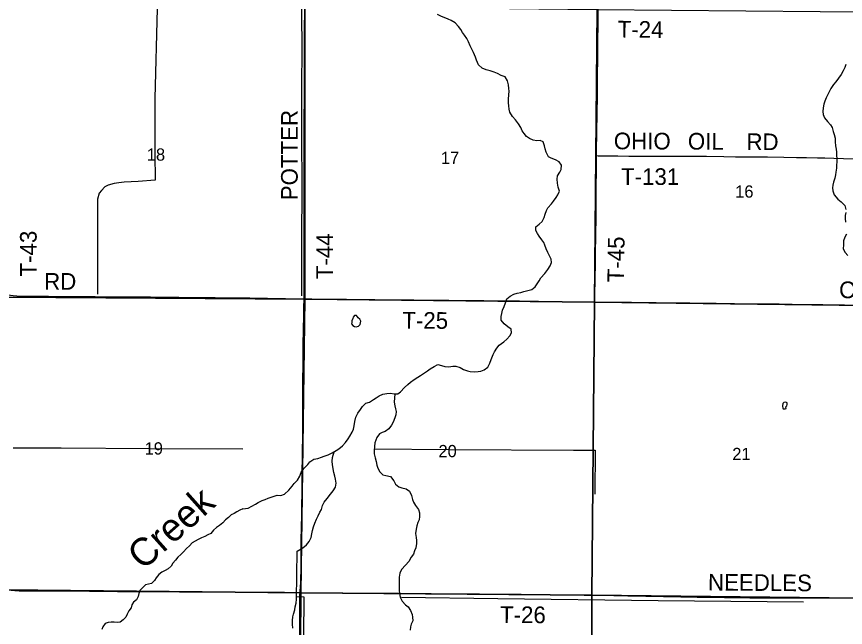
# Model space of a CAD drawing. Extents: x 1443599 to 1910620, y 1028088 to 1361369.
# Drawn here: x 1620320 to 1635252, y 1166514 to 1177515 of the extents above; entities that cross this region are included whole.
import ezdxf

# ---------------------------------------------------------------- set-up
doc = ezdxf.new("R2010")
doc.units = 0
for name, color, linetype in [('GM_X_Minor_Lake', 7, 'Continuous'), ('GM_X_Minor_River', 7, 'Continuous'), ('GM_X_Minor_River_Text', 7, 'Continuous'), ('GM_X_Section', 7, 'Continuous'), ('GM_X_Section_Text', 7, 'Continuous'), ('GM_X_Township_Road', 7, 'Continuous'), ('GM_X_Township_Road_Text', 7, 'Continuous')]:
    doc.layers.add(name, color=color, linetype=linetype)

msp = doc.modelspace()

# ---------------------------------------------------------------- linework, layer by layer
at = {"layer": 'GM_X_Minor_Lake'}
for p, q in [((1626380, 1172077), (1626361, 1172033)), ((1634124, 1170545), (1634118, 1170505))]:
    msp.add_line(p, q, dxfattribs=at)
for points in [[(1626361, 1172033), (1626359, 1172003), (1626357, 1171979), (1626378, 1171951), (1626410, 1171932), (1626436, 1171928), (1626480, 1171939), (1626509, 1171967), (1626519, 1171997), (1626521, 1172031), (1626504, 1172067), (1626476, 1172092), (1626465, 1172110), (1626443, 1172130), (1626409, 1172133), (1626382, 1172103), (1626380, 1172077)], [(1634118, 1170505), (1634117, 1170491), (1634125, 1170469), (1634133, 1170449), (1634167, 1170448), (1634183, 1170454), (1634179, 1170488), (1634194, 1170506), (1634204, 1170526), (1634200, 1170558), (1634179, 1170573), (1634143, 1170563), (1634124, 1170545)]]:
    msp.add_lwpolyline(points, dxfattribs=at)
at = {"layer": 'GM_X_Minor_River'}
for points in [[(1625612, 1186311), (1625601, 1185051), (1625615, 1183362), (1625635, 1182906), (1625547, 1180528), (1625527, 1179888), (1625485, 1178778), (1625473, 1178010), (1625453, 1177628), (1625459, 1176868), (1625451, 1176314), (1625453, 1175315), (1625457, 1174482), (1625453, 1173436), (1625453, 1172485)], [(1622967, 1182112), (1622914, 1180480), (1622872, 1178290), (1622852, 1177663), (1622810, 1176039), (1622811, 1175049), (1622820, 1174566), (1622509, 1174544), (1622261, 1174531), (1622163, 1174522), (1622077, 1174511), (1621968, 1174479), (1621910, 1174446), (1621850, 1174384), (1621811, 1174334), (1621778, 1174228), (1621781, 1173146), (1621776, 1172516)], [(1629403, 1172547), (1629457, 1172561), (1629528, 1172579), (1629600, 1172601), (1629660, 1172648), (1629700, 1172700), (1629732, 1172758), (1629762, 1172810), (1629836, 1172888), (1629894, 1172957), (1629932, 1173025), (1629956, 1173089), (1629950, 1173145), (1629930, 1173197), (1629890, 1173266), (1629860, 1173334), (1629840, 1173396), (1629820, 1173446), (1629782, 1173496), (1629736, 1173559), (1629704, 1173611), (1629674, 1173665), (1629676, 1173731), (1629732, 1173779), (1629790, 1173827), (1629824, 1173896), (1629844, 1173954), (1629866, 1174020), (1629894, 1174072), (1629960, 1174140), (1629994, 1174191), (1630044, 1174255), (1630071, 1174305), (1630099, 1174373), (1630079, 1174443), (1630063, 1174516), (1630061, 1174588), (1630063, 1174650), (1630105, 1174712), (1630133, 1174763), (1630135, 1174837), (1630095, 1174897), (1630030, 1174935), (1629954, 1174963), (1629904, 1174991), (1629860, 1175072), (1629842, 1175134), (1629834, 1175190), (1629808, 1175260), (1629750, 1175282), (1629690, 1175278), (1629624, 1175292), (1629558, 1175320), (1629506, 1175353), (1629462, 1175407), (1629429, 1175457), (1629403, 1175515), (1629363, 1175585), (1629309, 1175654), (1629257, 1175718), (1629209, 1175792), (1629197, 1175846), (1629187, 1175910), (1629181, 1175963), (1629185, 1176029), (1629189, 1176103), (1629193, 1176169), (1629191, 1176221), (1629181, 1176288), (1629163, 1176358), (1629121, 1176428), (1629051, 1176454), (1628987, 1176488), (1628925, 1176514), (1628854, 1176537), (1628780, 1176559), (1628710, 1176587), (1628642, 1176647), (1628604, 1176733), (1628590, 1176787), (1628554, 1176866), (1628526, 1176916), (1628492, 1176988), (1628462, 1177060), (1628432, 1177120), (1628388, 1177181), (1628352, 1177231), (1628326, 1177285), (1628284, 1177339), (1628219, 1177401), (1628151, 1177444), (1628095, 1177470), (1628025, 1177496), (1627973, 1177514), (1627903, 1177554)], [(1635259, 1176654), (1635239, 1176600), (1635211, 1176536), (1635177, 1176470), (1635129, 1176404), (1635079, 1176343), (1635037, 1176291), (1634989, 1176219), (1634905, 1176050), (1634879, 1175990), (1634863, 1175938), (1634850, 1175870), (1634848, 1175806), (1634854, 1175753), (1634877, 1175691), (1634927, 1175627), (1634981, 1175567), (1635013, 1175517), (1635029, 1175448), (1635049, 1175394), (1635065, 1175326), (1635069, 1175260), (1635073, 1175188), (1635083, 1175129), (1635089, 1175075), (1635093, 1175021), (1635095, 1174953), (1635095, 1174899), (1635091, 1174838), (1635089, 1174786), (1635079, 1174716), (1635073, 1174664), (1635059, 1174602), (1635039, 1174533), (1635023, 1174479), (1635017, 1174429), (1635025, 1174379), (1635051, 1174305), (1635117, 1174228), (1635175, 1174176), (1635243, 1174110), (1635261, 1174042)], [(1635259, 1173986), (1635245, 1173935), (1635245, 1173881), (1635253, 1173813)], [(1635271, 1173598), (1635241, 1173544), (1635217, 1173474), (1635217, 1173402), (1635211, 1173331), (1635245, 1173267), (1635297, 1173213)], [(1624396, 1168648), (1624493, 1168663), (1624559, 1168699), (1624623, 1168731), (1624675, 1168765), (1624743, 1168797), (1624797, 1168819), (1624854, 1168839), (1624926, 1168866), (1625016, 1168894), (1625080, 1168890), (1625150, 1168916), (1625226, 1168984), (1625284, 1169056), (1625320, 1169108), (1625384, 1169168), (1625423, 1169235), (1625449, 1169309), (1625503, 1169379), (1625567, 1169445), (1625605, 1169496), (1625673, 1169544), (1625749, 1169556), (1625813, 1169578), (1625863, 1169598), (1625933, 1169620), (1626004, 1169656), (1626076, 1169698), (1626128, 1169728), (1626194, 1169782), (1626246, 1169845), (1626294, 1169909), (1626326, 1169961), (1626366, 1170029), (1626388, 1170083), (1626404, 1170144), (1626414, 1170220), (1626430, 1170300), (1626466, 1170372), (1626514, 1170436), (1626551, 1170493), (1626611, 1170551), (1626677, 1170571), (1626751, 1170619), (1626801, 1170647), (1626853, 1170685), (1626921, 1170713), (1626989, 1170725), (1627055, 1170731), (1627121, 1170719), (1627188, 1170721), (1627238, 1170757), (1627306, 1170832), (1627368, 1170888), (1627418, 1170930), (1627484, 1170980), (1627548, 1171022), (1627598, 1171050), (1627652, 1171089), (1627721, 1171133), (1627771, 1171173), (1627843, 1171215), (1627909, 1171247), (1627975, 1171229), (1628033, 1171213), (1628107, 1171205), (1628179, 1171217), (1628235, 1171219), (1628309, 1171193), (1628372, 1171159), (1628442, 1171135), (1628494, 1171123), (1628578, 1171117), (1628634, 1171123), (1628684, 1171131), (1628742, 1171151), (1628810, 1171203), (1628846, 1171271), (1628872, 1171339), (1628904, 1171430), (1628933, 1171480), (1628973, 1171546), (1629017, 1171600), (1629099, 1171658), (1629151, 1171708), (1629209, 1171767), (1629235, 1171817), (1629233, 1171885), (1629171, 1171927), (1629103, 1171979), (1629053, 1172048), (1629049, 1172114), (1629063, 1172166), (1629075, 1172226), (1629105, 1172294), (1629129, 1172359), (1629151, 1172429), (1629211, 1172477), (1629281, 1172515), (1629337, 1172533), (1629403, 1172547)], [(1627137, 1170720), (1627123, 1170573), (1627133, 1170503), (1627148, 1170453), (1627158, 1170402), (1627152, 1170344), (1627135, 1170288), (1627103, 1170212), (1627077, 1170156), (1627025, 1170093), (1626959, 1170043), (1626909, 1170027), (1626857, 1170003), (1626809, 1169937), (1626777, 1169841), (1626767, 1169770), (1626763, 1169702), (1626765, 1169638), (1626779, 1169570), (1626797, 1169501), (1626813, 1169433), (1626831, 1169381), (1626865, 1169317), (1626917, 1169259), (1626971, 1169247), (1627057, 1169233), (1627115, 1169152), (1627147, 1169094), (1627205, 1169044), (1627260, 1169030), (1627338, 1169012), (1627396, 1168968), (1627432, 1168887), (1627454, 1168817), (1627474, 1168767), (1627506, 1168707), (1627562, 1168639), (1627580, 1168578), (1627580, 1168514), (1627574, 1168454), (1627552, 1168404), (1627534, 1168344), (1627522, 1168282), (1627510, 1168207), (1627520, 1168131), (1627524, 1168081), (1627526, 1168025), (1627512, 1167947), (1627492, 1167890), (1627468, 1167834), (1627426, 1167778), (1627384, 1167700), (1627327, 1167634), (1627257, 1167555), (1627225, 1167489), (1627215, 1167421), (1627215, 1167295), (1627213, 1167242), (1627215, 1167184), (1627219, 1167122), (1627233, 1167060), (1627265, 1166986), (1627327, 1166919), (1627377, 1166883), (1627417, 1166821), (1627447, 1166749), (1627455, 1166697), (1627459, 1166630), (1627431, 1166572), (1627417, 1166522), (1627409, 1166464)], [(1624397, 1169722), (1622726, 1169730), (1621124, 1169743), (1620259, 1169745)], [(1625376, 1167886), (1625476, 1167945), (1625541, 1168001), (1625591, 1168061), (1625627, 1168131), (1625641, 1168199), (1625653, 1168262), (1625667, 1168324), (1625693, 1168394), (1625721, 1168462), (1625753, 1168526), (1625785, 1168589), (1625811, 1168639), (1625833, 1168709), (1625859, 1168771), (1625913, 1168837), (1625973, 1168912), (1626023, 1168976), (1626064, 1169042), (1626078, 1169110), (1626068, 1169182), (1626054, 1169237), (1626034, 1169305), (1626014, 1169441), (1626008, 1169506), (1626012, 1169572), (1626039, 1169677)], [(1626764, 1169730), (1628113, 1169720), (1630353, 1169708), (1630741, 1169706), (1630735, 1168915)], [(1624396, 1168648), (1624345, 1168625), (1624291, 1168597), (1624239, 1168567), (1624189, 1168543), (1624138, 1168494), (1624084, 1168450), (1624035, 1168396), (1623975, 1168348), (1623919, 1168311), (1623866, 1168267), (1623818, 1168203), (1623766, 1168182), (1623709, 1168150), (1623649, 1168126), (1623591, 1168097), (1623537, 1168065), (1623486, 1168037), (1623434, 1167985), (1623383, 1167932), (1623329, 1167876), (1623279, 1167824), (1623226, 1167776), (1623184, 1167723), (1623137, 1167671), (1623105, 1167619), (1623052, 1167569), (1623000, 1167537), (1622940, 1167506), (1622883, 1167466), (1622837, 1167408), (1622803, 1167356), (1622750, 1167307), (1622694, 1167293), (1622640, 1167283), (1622595, 1167232), (1622543, 1167176), (1622523, 1167124), (1622512, 1167072), (1622478, 1167012), (1622425, 1166970), (1622397, 1166918), (1622383, 1166866), (1622344, 1166811), (1622314, 1166755), (1622289, 1166697), (1622239, 1166651), (1622185, 1166611), (1622134, 1166602), (1622078, 1166606), (1622026, 1166610), (1621972, 1166601), (1621918, 1166583), (1621876, 1166527), (1621859, 1166475)], [(1625364, 1167022), (1625376, 1167886)], [(1625298, 1166500), (1625290, 1166574), (1625292, 1166637), (1625300, 1166703), (1625310, 1166753), (1625334, 1166829), (1625342, 1166885), (1625356, 1166952), (1625364, 1167022)], [(1625365, 1167068), (1625494, 1167066), (1625471, 1164212), (1625465, 1163530), (1625463, 1162838), (1625457, 1161779), (1625446, 1160671), (1625438, 1159622), (1625438, 1159129), (1625424, 1157433), (1625404, 1156565)], [(1627253, 1167060), (1628990, 1167034), (1631879, 1166997), (1634495, 1166977)]]:
    msp.add_lwpolyline(points, dxfattribs=at)
at = {"layer": 'GM_X_Section'}
for points in [[(1620177, 1177794), (1625515, 1177701), (1625516, 1172427), (1620134, 1172459), (1620132, 1172489)], [(1630778, 1177642), (1630731, 1172373), (1625516, 1172427), (1625515, 1177701)], [(1636139, 1177592), (1636116, 1172306), (1630731, 1172373), (1630778, 1177642)], [(1625516, 1172427), (1625443, 1167139), (1620106, 1167188), (1620134, 1172459)], [(1630731, 1172373), (1630682, 1167094), (1625443, 1167139), (1625516, 1172427)], [(1636116, 1172306), (1636027, 1167036), (1630682, 1167094), (1630731, 1172373)], [(1625443, 1167139), (1625406, 1161872), (1620097, 1161938), (1620106, 1167188)], [(1630682, 1167094), (1630677, 1161827), (1625406, 1161872), (1625443, 1167139)], [(1636027, 1167036), (1636004, 1161791), (1630677, 1161827), (1630682, 1167094)]]:
    msp.add_lwpolyline(points, close=True, dxfattribs=at)
at = {"layer": 'GM_X_Township_Road'}
for points in [[(1625500, 1172433), (1625501, 1172438), (1625500, 1172750), (1625502, 1173390), (1625503, 1173735), (1625502, 1173932), (1625501, 1174162), (1625499, 1174523), (1625502, 1175048), (1625503, 1175475), (1625504, 1175688), (1625505, 1176017), (1625509, 1177034), (1625509, 1177248), (1625511, 1177658), (1625513, 1177717)], [(1630769, 1175011), (1630769, 1175039), (1630776, 1175482), (1630781, 1175728), (1630783, 1176122), (1630788, 1176499), (1630790, 1176713), (1630791, 1176910), (1630794, 1177139), (1630795, 1177304), (1630798, 1177599), (1630799, 1177664)], [(1630736, 1172377), (1630736, 1172446), (1630744, 1172840), (1630747, 1173020), (1630749, 1173250), (1630760, 1173906), (1630762, 1174185), (1630764, 1174415), (1630767, 1174776), (1630769, 1175011)], [(1630769, 1175011), (1630800, 1175010), (1630858, 1175008), (1631153, 1175005), (1631350, 1175003), (1631448, 1175003), (1631571, 1175002), (1631826, 1175001), (1631932, 1175001), (1631989, 1175001), (1632030, 1175001), (1632095, 1175001), (1632127, 1175002), (1632143, 1175002), (1632200, 1175003), (1632257, 1175003), (1632347, 1175003), (1632404, 1175003), (1632495, 1175002), (1632560, 1175001), (1632749, 1175000), (1633061, 1174995), (1633274, 1174992), (1633848, 1174987), (1634144, 1174983), (1634373, 1174980), (1634554, 1174977), (1634751, 1174973), (1634882, 1174970), (1635046, 1174964), (1635218, 1174958), (1635440, 1174954)], [(1620160, 1172502), (1620208, 1172495), (1620257, 1172489), (1620323, 1172484), (1620405, 1172481), (1620602, 1172480), (1620897, 1172477), (1621127, 1172476), (1621734, 1172473), (1622735, 1172467), (1623244, 1172461), (1623523, 1172458), (1623900, 1172454), (1624524, 1172448), (1625164, 1172436), (1625500, 1172433)], [(1625429, 1167143), (1625432, 1167170), (1625437, 1167236), (1625442, 1167334), (1625447, 1167613), (1625449, 1167859), (1625447, 1167974), (1625447, 1168056), (1625455, 1168335), (1625457, 1168516), (1625464, 1169123), (1625468, 1169369), (1625470, 1169517), (1625473, 1169697), (1625476, 1169944), (1625478, 1170206), (1625476, 1170338), (1625479, 1170600), (1625486, 1171601), (1625491, 1171880), (1625493, 1172127), (1625495, 1172274), (1625500, 1172433)], [(1625500, 1172433), (1625640, 1172432), (1625902, 1172427), (1626263, 1172425), (1626772, 1172420), (1627477, 1172413), (1628741, 1172401), (1629085, 1172398), (1629381, 1172393), (1629725, 1172389), (1630414, 1172380), (1630736, 1172377)], [(1630686, 1167095), (1630685, 1167145), (1630688, 1167342), (1630692, 1167572), (1630701, 1168441), (1630708, 1169229), (1630711, 1169623), (1630714, 1169869), (1630721, 1170690), (1630725, 1171215), (1630729, 1171593), (1630730, 1171757), (1630734, 1172036), (1630736, 1172377)], [(1630736, 1172377), (1630743, 1172377), (1630940, 1172373), (1631399, 1172370), (1631661, 1172367), (1631842, 1172365), (1632104, 1172362), (1632449, 1172357), (1632613, 1172355), (1632925, 1172352), (1633253, 1172348), (1633844, 1172340), (1634057, 1172339), (1634533, 1172332), (1634845, 1172328), (1635238, 1172324), (1635632, 1172319), (1635829, 1172317), (1636108, 1172317), (1636113, 1172317)], [(1620115, 1167199), (1620147, 1167193), (1620178, 1167188), (1620221, 1167182), (1620287, 1167177), (1620369, 1167174), (1621633, 1167164), (1622141, 1167162), (1622421, 1167161), (1622568, 1167161), (1622732, 1167160), (1623258, 1167157), (1623684, 1167153), (1624062, 1167153), (1624456, 1167150), (1625145, 1167147), (1625342, 1167145), (1625429, 1167143)], [(1625398, 1161867), (1625403, 1162066), (1625409, 1162345), (1625416, 1163051), (1625419, 1163297), (1625422, 1163511), (1625424, 1163741), (1625427, 1163855), (1625426, 1164003), (1625427, 1164118), (1625430, 1164528), (1625430, 1164889), (1625429, 1165398), (1625428, 1165743), (1625425, 1166334), (1625422, 1166793), (1625422, 1167056), (1625424, 1167105), (1625429, 1167143)], [(1625429, 1167143), (1625654, 1167138), (1625949, 1167136), (1626196, 1167134), (1626540, 1167130), (1626836, 1167129), (1627213, 1167128), (1627788, 1167123), (1628379, 1167118), (1628658, 1167117), (1628920, 1167115), (1629413, 1167111), (1629889, 1167105), (1630168, 1167103), (1630545, 1167097), (1630686, 1167095)], [(1630681, 1164484), (1630688, 1164650), (1630690, 1164864), (1630690, 1165061), (1630688, 1165290), (1630690, 1165766), (1630690, 1166226), (1630688, 1166768), (1630688, 1167030), (1630686, 1167095)], [(1630686, 1167095), (1630824, 1167093), (1631333, 1167083), (1631973, 1167071), (1632137, 1167068), (1632285, 1167066), (1632580, 1167061), (1633073, 1167054), (1633532, 1167049), (1633942, 1167048), (1634730, 1167045), (1634944, 1167044), (1635239, 1167044), (1635617, 1167043), (1635978, 1167043), (1636028, 1167044)]]:
    msp.add_lwpolyline(points, dxfattribs=at)

# ---------------------------------------------------------------- texts
at = {"layer": 'GM_X_Minor_River_Text'}
msp.add_text('Creek', height=500.3, rotation=41.6159, dxfattribs=at).set_placement((1622598, 1167528))
at = {"layer": 'GM_X_Section_Text'}
for s, p in [('18', (1622667, 1174920)), ('17', (1627965, 1174861)), ('16', (1633267, 1174254)), ('19', (1622628, 1169627)), ('20', (1627921, 1169579)), ('21', (1633214, 1169527))]:
    msp.add_text(s, height=221, rotation=0, dxfattribs=at).set_placement(p)
at = {"layer": 'GM_X_Township_Road_Text'}
for s, rotation, p in [('T-24', 359.2899, (1631147, 1177140)), ('POTTER', 90, (1625385, 1174207)), ('OHIO', 359.7257, (1631079, 1175126)), ('OIL', 359.6156, (1632413, 1175121)), ('RD', 359.5064, (1633468, 1175113)), ('T-131', 0, (1631210, 1174483)), ('T-43', 90, (1620682, 1172834)), ('T-44', 90, (1626020, 1172786)), ('T-45', 89.2952, (1631264, 1172728)), ('RD', 0, (1620817, 1172596)), ('OIL', 359.1863, (1635137, 1172446)), ('T-25', 359.6465, (1627269, 1171896)), ('NEEDLES', 359.5353, (1632775, 1167179)), ('T-26', 359.6465, (1629029, 1166594))]:
    msp.add_text(s, height=300, rotation=rotation, dxfattribs=at).set_placement(p)

doc.saveas('drawing.dxf')
